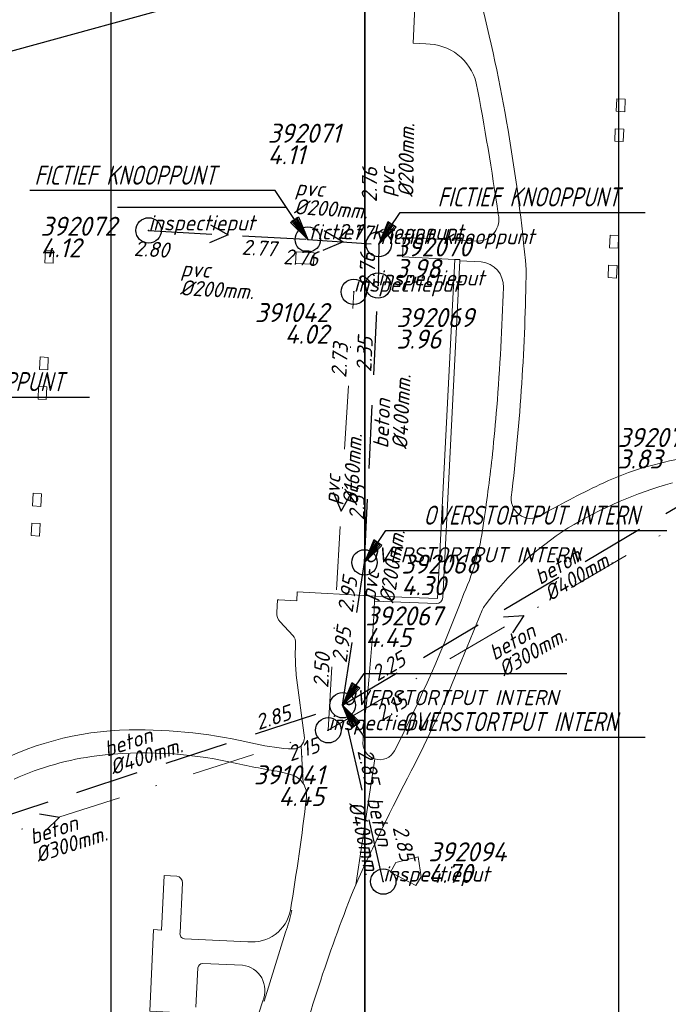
# Model space of a CAD drawing. Extents: x 148869 to 161638, y 453607 to 469810.
# Tile 348 of 656: x 155551 to 155602, y 461860 to 461938. Entities that reach past the tile are written whole.
import ezdxf
from ezdxf.enums import TextEntityAlignment as Align

# ---------------------------------------------------------------- set-up
doc = ezdxf.new("R2010")
doc.units = 0
doc.header["$PDMODE"] = 32
doc.header["$PDSIZE"] = 2
doc.linetypes.add('RI-HWA', pattern=[7.4, 5, -2.4])
doc.linetypes.add('RI-VWA', pattern=[11, 5, -3, 0, -3])
doc.layers.get('0').update_dxf_attribs({"linetype": 'CONTINUOUS'})
doc.layers.get('DEFPOINTS').update_dxf_attribs({"linetype": 'CONTINUOUS'})
for name, color, linetype in [('2022 hatch', 10, 'CONTINUOUS'), ('2024', 160, 'CONTINUOUS'), ('2024 hatch', 160, 'CONTINUOUS'), ('B-OI-AANPIJLING', 1, 'CONTINUOUS'), ('B-OI-AANPIJLING-niet meenemen', 252, 'CONTINUOUS'), ('B-OI-RI-BIJZONDERDERHEDEN-T18-niet meenemen', 252, 'CONTINUOUS'), ('B-OI-RI-BOB-T18-niet meenemen', 252, 'CONTINUOUS'), ('B-OI-RI-DIAMETER-T18-niet meenemen', 252, 'CONTINUOUS'), ('B-OI-RI-HWA-PUTDEKSELHOOGTE-T25-niet meenemen', 252, 'CONTINUOUS'), ('B-OI-RI-HWA-PUTNUMMER-T25-niet meenemen', 252, 'CONTINUOUS'), ('B-OI-RI-HWA_TRANSPORTLEIDING-G-niet meenemen', 252, 'RI-HWA'), ('B-OI-RI-MATERIAAL-T18-niet meenemen', 252, 'CONTINUOUS'), ('B-OI-RI-STROOMRICHTING-S-niet meenemen', 252, 'CONTINUOUS'), ('B-OI-RI-VWA_PUTDEKSELHOOGTE-T25-niet meenemen', 252, 'CONTINUOUS'), ('gs dwa', 252, 'CONTINUOUS'), ('gs rwa', 252, 'CONTINUOUS')]:
    doc.layers.add(name, color=color, linetype=linetype)
for name, color, linetype, lineweight in [('B-OI-RI-VWA_TRANSPORTLEIDING-G-niet meenemen', 252, 'RI-VWA', 18), ('B-RO-VH-VERHARDING_BEDRIJFSVLOERPLAAT-GV', 251, 'CONTINUOUS', 18), ('B-RO-VH-VERHARDING_STRAATBAKSTEEN-GV', 251, 'CONTINUOUS', 18)]:
    doc.layers.add(name, color=color, linetype=linetype, lineweight=lineweight)
doc.styles.add('iso15', font='ISO.shx', dxfattribs={"oblique": 15})
doc.styles.add('NLCS-ISO-M500-T18_CURSIEF', font='NLCS-ISO.ttf', dxfattribs={"oblique": 15, "height": 0.9})
doc.styles.add('NLCS-ISO-M750_CURSIEF', font='NLCS-ISO.ttf', dxfattribs={"oblique": 15})

# ---------------------------------------------------------------- blocks, each defined once
blk = doc.blocks.new('ACMAP_ANN_TEMPLATE_type knoop')
at = {"layer": 'DEFPOINTS', "style": 'NLCS-ISO-M500-T18_CURSIEF', "oblique": 15}
blk.add_attdef('type_knoop', (0, 0), '', height=1.2, dxfattribs=at)
blk = doc.blocks.new('ACMAP_ANN_TEMPLATE_diam')
at = {"color": 0, "linetype": 'ByBlock', "style": 'iso15', "oblique": 15}
blk.add_attdef('diam', (0.5, -1.3), '', height=1.2, dxfattribs=at)
blk = doc.blocks.new('ACMAP_ANN_TEMPLATE_mat')
at = {"color": 0, "linetype": 'ByBlock', "style": 'iso15', "oblique": 15}
blk.add_attdef('mat', (0.5, 0.2), '', height=1.2, dxfattribs=at)
blk = doc.blocks.new('ACMAP_ANN_TEMPLATE_nap-l')
at = {"color": 0, "linetype": 'ByBlock', "style": 'iso15', "oblique": 15}
blk.add_attdef('nap-l', (3.3, 0.2), '', height=1.2, dxfattribs=at)
blk = doc.blocks.new('ACMAP_ANN_TEMPLATE_nap-r')
at = {"color": 0, "linetype": 'ByBlock', "style": 'iso15', "oblique": 15}
blk.add_attdef('nap-r', text='', height=1.2, dxfattribs=at).set_placement((-4.1, 0.2), align=Align.RIGHT)
blk = doc.blocks.new('ACMAP_ANN_TEMPLATE_puth-dwa')
at = {"color": 0, "linetype": 'ByBlock', "style": 'iso15', "oblique": 15}
blk.add_attdef('puth-dwa', text='', height=1.5, dxfattribs=at).set_placement((2.7, 1), align=Align.RIGHT)
blk = doc.blocks.new('ACMAP_ANN_TEMPLATE_putnr-dwa')
at = {"color": 0, "linetype": 'ByBlock', "style": 'iso15', "oblique": 15}
blk.add_attdef('putnr-dwa', text='', height=1.5, dxfattribs=at).set_placement((2.7, 2.7), align=Align.RIGHT)
blk = doc.blocks.new('ACMAP_ANN_TEMPLATE_puth-rwa')
at = {"color": 0, "linetype": 'ByBlock', "style": 'iso15', "oblique": 15}
blk.add_attdef('puth-rwa', (-2.7, -4.4), '', height=1.5, dxfattribs=at)
blk = doc.blocks.new('ACMAP_ANN_TEMPLATE_putnr-rwa')
at = {"color": 0, "linetype": 'ByBlock', "style": 'iso15', "oblique": 15}
blk.add_attdef('putnr-rwa', (-2.7, -2.7), '', height=1.5, dxfattribs=at)

msp = doc.modelspace()

# ---------------------------------------------------------------- hatches: boundary and pattern name
at = {"layer": '2022 hatch'}
h = msp.add_hatch(dxfattribs=at)
h.set_pattern_fill('ANSI31', color=256, scale=19.992, angle=45)
h.set_pattern_definition([(90, (0, 0), (-19.992, 0), [])])
h.paths.add_polyline_path([(155957.388, 462199.724), (155824.598, 462339.47), (155809.402, 462364.77), (155712.061, 462492.349), (155741.324, 462534.936), (155724.447, 462653.497), (155647.562, 462844.836), (155571.032, 462835.784), (155539.498, 462940.928), (155214.406, 462860.043), (154975.035, 462800.215), (154771.747, 462639.509), (154795.059, 462617.836), (154687.68, 462525.32), (154739.275, 462359.608), (154777.217, 462294.152), (154815.258, 462238.263), (154900.318, 462169.47), (154928.549, 462144.027), (154992.389, 461993.67), (155064.085, 461959.845), (155069.754, 461944.783), (155080.623, 461929.02), (155099.543, 461841.435), (155124.54, 461788.653), (155176.213, 461747.526), (155253.101, 461670.144), (155301.179, 461625.416), (155386.96, 461536.3), (155426.743, 461562.755), (155670.404, 461472.539), (155778.97, 461514.91), (155823.821, 461578.908), (155914.942, 461739.532), (155884.36, 461781.396), (155900.671, 461812.327), (155940.194, 461941.246), (155946.895, 461971.718), (155993.497, 462030.178), (155993.118, 462149.221)])
at = {"layer": '2024 hatch'}
h = msp.add_hatch(dxfattribs=at)
h.set_pattern_fill('ANSI31', color=256, scale=29.988, angle=45)
h.set_pattern_definition([(90, (0, 0), (-29.988, 0), [])])
h.paths.add_polyline_path([(154831.694, 462220.786), (155444.64, 461906.596), (155731.699, 461985.627), (155857.303, 461818.438), (156014.781, 461601.834), (156060.402, 461536.419), (156081.902, 461465.462), (156157.242, 461082.374), (155797.145, 460855.732), (155567.09, 461168.914), (155534.07, 461230.342), (155509.317, 461273.713), (155475.227, 461315.96), (155413.292, 461389.046)])

# ---------------------------------------------------------------- linework, layer by layer
at = {"layer": '2024', "flags": 128}
msp.add_lwpolyline([(154831.694, 462220.786), (155444.64, 461906.596), (155731.699, 461985.627), (155857.303, 461818.438), (156014.781, 461601.834), (156060.402, 461536.419), (156081.902, 461465.462), (156157.242, 461082.374), (155797.145, 460855.732), (155567.09, 461168.914), (155534.07, 461230.342), (155509.317, 461273.713), (155475.227, 461315.96), (155413.292, 461389.046)], close=True, dxfattribs=at)
at = {"layer": 'B-OI-AANPIJLING', "color": 251, "flags": 128}
for points in [[(155573.259, 461920.719), (155571.896, 461922.062), (155572.531, 461922.489), (155573.259, 461920.719), (155572.426, 461922.418), (155572.32, 461922.347), (155573.259, 461920.719), (155572.108, 461922.205), (155572.002, 461922.134), (155573.259, 461920.719), (155571.575, 461923.227), (155558.264, 461923.227)], [(155578.84, 461920.347), (155580.203, 461921.69), (155579.568, 461922.117), (155578.84, 461920.347), (155579.673, 461922.046), (155579.779, 461921.975), (155578.84, 461920.347), (155579.991, 461921.833), (155580.097, 461921.762), (155578.84, 461920.347), (155580.524, 461922.855), (155593.835, 461922.855)], [(155577.721, 461895.262), (155579.084, 461896.605), (155578.449, 461897.032), (155577.721, 461895.262), (155578.554, 461896.961), (155578.66, 461896.89), (155577.721, 461895.262), (155578.872, 461896.748), (155578.978, 461896.677), (155577.721, 461895.262), (155579.405, 461897.77), (155595.352, 461897.77)], [(155576, 461884), (155577.363, 461885.343), (155576.728, 461885.77), (155576, 461884), (155576.833, 461885.699), (155576.939, 461885.628), (155576, 461884), (155577.151, 461885.486), (155577.257, 461885.415), (155576, 461884), (155577.684, 461886.508), (155593.654, 461886.508)]]:
    msp.add_lwpolyline(points, dxfattribs=at)
at = {"layer": 'B-OI-AANPIJLING-niet meenemen', "flags": 128}
for points in [[(155573.259, 461920.719), (155571.896, 461922.062), (155572.531, 461922.489), (155573.259, 461920.719), (155572.426, 461922.418), (155572.32, 461922.347), (155573.259, 461920.719), (155572.108, 461922.205), (155572.002, 461922.134), (155573.259, 461920.719), (155570.673, 461924.57), (155551.351, 461924.57)], [(155578.84, 461920.347), (155580.203, 461921.69), (155579.568, 461922.117), (155578.84, 461920.347), (155579.673, 461922.046), (155579.779, 461921.975), (155578.84, 461920.347), (155579.991, 461921.833), (155580.097, 461921.762), (155578.84, 461920.347), (155580.524, 461922.855), (155599.833, 461922.855)], [(155535.095, 461905.788), (155536.458, 461907.131), (155535.823, 461907.558), (155535.095, 461905.788), (155535.928, 461907.487), (155536.034, 461907.416), (155535.095, 461905.788), (155536.246, 461907.274), (155536.352, 461907.203), (155535.095, 461905.788), (155536.779, 461908.296), (155556.066, 461908.296)], [(155577.721, 461895.262), (155579.084, 461896.605), (155578.449, 461897.032), (155577.721, 461895.262), (155578.554, 461896.961), (155578.66, 461896.89), (155577.721, 461895.262), (155578.872, 461896.748), (155578.978, 461896.677), (155577.721, 461895.262), (155579.405, 461897.77), (155601.546, 461897.77)], [(155576, 461884), (155577.363, 461882.657), (155576.728, 461882.23), (155576, 461884), (155576.833, 461882.301), (155576.939, 461882.372), (155576, 461884), (155577.151, 461882.514), (155577.257, 461882.585), (155576, 461884), (155577.684, 461881.492), (155599.825, 461881.492)]]:
    msp.add_lwpolyline(points, dxfattribs=at)
at = {"layer": 'B-OI-RI-HWA_TRANSPORTLEIDING-G-niet meenemen'}
for p, q in [((155560.716, 461921.431), (155573.259, 461920.719)), ((155573.259, 461920.719), (155578.84, 461920.347)), ((155578.84, 461920.347), (155578.79, 461917.089)), ((155577.721, 461895.262), (155578.79, 461917.089)), ((155576, 461884), (155606.455, 461902.072)), ((155576, 461884), (155577.721, 461895.262)), ((155533.981, 461870.201), (155576, 461884)), ((155579.2, 461870.1), (155576, 461884))]:
    msp.add_line(p, q, dxfattribs=at)
at = {"layer": 'B-OI-RI-STROOMRICHTING-S-niet meenemen'}
for points in [[(155565.59, 461921.88), (155566.99, 461921.07), (155565.51, 461920.44)], [(155574.54, 461921.42), (155576.05, 461920.53), (155574.44, 461919.86)], [(155575.24, 461900.79), (155575.87, 461899.31), (155576.68, 461900.71)], [(155588.66, 461890.96), (155590.27, 461891.07), (155589.39, 461889.72)], [(155552.11, 461875.43), (155553.7, 461875.19), (155552.55, 461874.06)]]:
    msp.add_lwpolyline(points, dxfattribs=at)
at = {"layer": 'B-OI-RI-VWA_TRANSPORTLEIDING-G-niet meenemen'}
for p, q in [((155574.87, 461882.03), (155576.878, 461916.591)), ((155574.87, 461882.03), (155605.672, 461900.116)), ((155532.532, 461868.354), (155574.87, 461882.03))]:
    msp.add_line(p, q, dxfattribs=at)
at = {"layer": 'B-RO-VH-VERHARDING_BEDRIJFSVLOERPLAAT-GV', "flags": 128}
for points in [[(155598.213, 461930.792), (155598.261, 461931.78), (155597.583, 461931.813), (155597.54, 461930.825)], [(155598.146, 461929.418), (155597.473, 461929.451), (155597.441, 461928.46), (155598.098, 461928.428)], [(155597.69, 461920.023), (155597.738, 461921.017), (155597.06, 461921.05), (155597.012, 461920.056)], [(155553.235, 461919.826), (155552.584, 461919.861), (155552.53, 461918.875), (155553.186, 461918.839)], [(155573.747, 461919.664), (155572.339, 461919.734), (155572.294, 461918.835), (155573.702, 461918.765)], [(155597.576, 461917.674), (155597.624, 461918.659), (155596.947, 461918.692), (155596.907, 461917.707)], [(155552.816, 461911.425), (155552.164, 461911.455), (155552.117, 461910.466), (155552.767, 461910.436)], [(155552.7, 461909.095), (155552.048, 461909.121), (155552.007, 461908.126), (155552.651, 461908.099)], [(155552.231, 461899.679), (155552.281, 461900.675), (155551.624, 461900.71), (155551.571, 461899.715)], [(155552.164, 461898.327), (155551.512, 461898.36), (155551.463, 461897.369), (155552.114, 461897.337)], [(155582.189, 461870.476), (155581.939, 461872.052), (155580.194, 461871.607), (155579.777, 461870.836), (155581.763, 461869.781)]]:
    msp.add_lwpolyline(points, close=True, dxfattribs=at)
msp.add_lwpolyline([(155583.889, 461892.504), (155584.727, 461909.173), (155585.223, 461919.032), (155585.227, 461919.132), (155584.828, 461919.149), (155583.478, 461892.416), (155578.531, 461892.611), (155578.516, 461892.211), (155583.376, 461892.026)], dxfattribs=at)
at = {"layer": 'B-RO-VH-VERHARDING_BEDRIJFSVLOERPLAAT-GV'}
msp.add_lwpolyline([(155583.376, 461892.026, 0.406617), (155583.889, 461892.504)], format="xyb", dxfattribs=at)
at = {"layer": 'B-RO-VH-VERHARDING_STRAATBAKSTEEN-GV', "flags": 128}
for points in [[(155554.417, 461943.575), (155581.844, 461942.226), (155581.746, 461940.228), (155581.547, 461936.183), (155582.546, 461936.134)], [(155586.668, 461920.575), (155580.781, 461920.865), (155580.706, 461919.361), (155584.828, 461919.149), (155585.227, 461919.132), (155585.223, 461919.032), (155586.917, 461918.961)], [(155578.516, 461892.211), (155578.531, 461892.611), (155578.111, 461892.627), (155572.423, 461892.947), (155572.388, 461892.242), (155570.98, 461892.312), (155570.88, 461892.317), (155570.807, 461891.299)], [(155585.098, 461886.867), (155586.997, 461891.488)], [(155571.078, 461890.582), (155572.081, 461889.503)], [(155572.298, 461888.851), (155572.272, 461887.822)], [(155572.344, 461886.381), (155572.987, 461881.435)], [(155577.608, 461881.261), (155577.654, 461882.266)], [(155572.737, 461880.811), (155572.887, 461877.841)], [(155572.887, 461877.841), (155572.737, 461880.811)], [(155577.026, 461869.838), (155578.535, 461879.764)], [(155578.535, 461879.764), (155577.026, 461869.838)], [(155571.099, 461878.753), (155572.073, 461878.496)], [(155562.928, 461870.527), (155561.938, 461870.59), (155561.735, 461866.282), (155561.11, 461866.312), (155560.806, 461859.881), (155563.904, 461859.731)], [(155563.196, 461866.064), (155563.379, 461869.994)], [(155571.883, 461867.845), (155571.985, 461867.822)], [(155571.985, 461867.822), (155571.883, 461867.845)], [(155571.511, 461866.125), (155569.821, 461860.662), (155569.7, 461860.699), (155567.243, 461853.075), (155567.362, 461853.035), (155565.596, 461848.045), (155565.488, 461848.089)], [(155569.7, 461860.699), (155569.821, 461860.662), (155571.511, 461866.125)], [(155568.525, 461865.359), (155563.534, 461865.595)], [(155564.446, 461860.189), (155564.598, 461863.288)], [(155564.98, 461863.652), (155568.113, 461863.513)]]:
    msp.add_lwpolyline(points, dxfattribs=at)
at = {"layer": 'B-RO-VH-VERHARDING_STRAATBAKSTEEN-GV'}
for points in [[(155590.454, 461918.358, 0.040076), (155586.733, 461940.141)], [(155582.546, 461936.134, -0.34579), (155586.527, 461933.041)], [(155586.527, 461933.041, -0.01082), (155588.257, 461922.701)], [(155588.257, 461922.701, -0.463717), (155586.668, 461920.575)], [(155586.917, 461918.961, -0.395445), (155588.66, 461916.936)], [(155589.278, 461900.413, 0.026747), (155590.454, 461918.358)], [(155588.66, 461916.936, -0.011952), (155588.139, 461907.487)], [(155588.139, 461907.487, -0.007101), (155587.799, 461903.818)], [(155587.799, 461903.818, -0.010463), (155587.122, 461898.55)], [(155603, 461903.494, 0.06704), (155596.56, 461901.542)], [(155596.56, 461901.542, 0.017913), (155591.795, 461899.072)], [(155593.754, 461897.973, -0.068937), (155601.968, 461901.533)], [(155591.795, 461899.072, -0.660541), (155589.278, 461900.413)], [(155587.122, 461898.55, -0.075162), (155585.556, 461892.805)], [(155587.213, 461891.893, -0.091358), (155593.754, 461897.973)], [(155585.556, 461892.805, -0.027187), (155580.091, 461880.419)], [(155577.654, 461882.266, 0.017296), (155578.516, 461892.211)], [(155586.997, 461891.488, -0.043829), (155587.213, 461891.893)], [(155570.807, 461891.299, 0.230419), (155571.078, 461890.582)], [(155572.081, 461889.503, -0.189139), (155572.298, 461888.851)], [(155572.272, 461887.822, 0.016648), (155572.344, 461886.381)], [(155581.391, 461878.818, 0.024488), (155585.098, 461886.867)], [(155559.193, 461882.064, 0.125241), (155547.655, 461878.903)], [(155569.147, 461880.958, 0.062894), (155559.193, 461882.064)], [(155572.111, 461880.552, -0.048595), (155569.147, 461880.958)], [(155572.987, 461881.435, -0.201657), (155572.737, 461880.811)], [(155578.535, 461879.764, -0.378725), (155577.608, 461881.261)], [(155556.641, 461880.009, -0.085105), (155567.169, 461879.511)], [(155572.737, 461880.811, -0.203697), (155572.111, 461880.552)], [(155580.091, 461880.419, -0.359413), (155578.535, 461879.764)], [(155550.138, 461878.185, -0.075047), (155556.641, 461880.009)], [(155567.169, 461879.511, 0.014797), (155571.099, 461878.753)], [(155577.026, 461869.838, -0.013078), (155581.391, 461878.818)], [(155572.073, 461878.496, -0.157396), (155572.887, 461877.841)], [(155572.887, 461877.841, -0.175011), (155573.151, 461876.72)], [(155573.151, 461876.72, -0.011941), (155571.883, 461867.845)], [(155563.379, 461869.994, 0.400337), (155562.928, 461870.527)], [(155572.04, 461854.662, -0.034921), (155577.026, 461869.838)], [(155571.883, 461867.845, -0.393971), (155568.525, 461865.359)], [(155571.985, 461867.822, -0.033207), (155571.511, 461866.125)], [(155571.511, 461866.125, 0.033207), (155571.985, 461867.822)], [(155563.534, 461865.595, -0.461903), (155563.196, 461866.064)], [(155564.598, 461863.288, -0.40217), (155564.98, 461863.652)], [(155568.113, 461863.513, -0.507832), (155569.7, 461860.699)]]:
    msp.add_lwpolyline(points, format="xyb", dxfattribs=at)
at = {"layer": 'gs dwa'}
for p in [(155576.878, 461916.591), (155574.87, 461882.03)]:
    msp.add_point(p, dxfattribs=at)
at = {"layer": 'gs rwa'}
for p in [(155560.716, 461921.431), (155573.259, 461920.719), (155578.84, 461920.347), (155578.79, 461917.089), (155577.721, 461895.262), (155576, 461884), (155579.2, 461870.1)]:
    msp.add_point(p, dxfattribs=at)

# ---------------------------------------------------------------- block references
at = {"layer": 'B-OI-RI-BOB-T18-niet meenemen'}
ref = msp.add_blockref('ACMAP_ANN_TEMPLATE_nap-l', (155578.84, 461920.347), dxfattribs=dict(at, rotation=89.12075994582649))
ref.add_attrib('nap-l', '2.76', (155578.691, 461923.65), dxfattribs={"layer": '0', "color": 0, "linetype": 'ByBlock', "height": 1.2, "rotation": 89.12076, "style": 'NLCS-ISO-M750_CURSIEF', "oblique": 15})
ref = msp.add_blockref('ACMAP_ANN_TEMPLATE_nap-l', (155572.276, 461920.81), dxfattribs=dict(at, rotation=356.1866065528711))
ref.add_attrib('nap-l', '2.77', (155575.582, 461920.79), dxfattribs={"layer": '0', "color": 0, "linetype": 'ByBlock', "height": 1.2, "rotation": 356.18661, "style": 'NLCS-ISO-M750_CURSIEF', "oblique": 15})
ref = msp.add_blockref('ACMAP_ANN_TEMPLATE_nap-l', (155556.223, 461919.414), dxfattribs=dict(at, rotation=356.7511071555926))
ref.add_attrib('nap-l', '2.80', (155559.529, 461919.427), dxfattribs={"layer": '0', "color": 0, "linetype": 'ByBlock', "height": 1.2, "rotation": 356.75111, "style": 'NLCS-ISO-M750_CURSIEF', "oblique": 15})
ref = msp.add_blockref('ACMAP_ANN_TEMPLATE_nap-r', (155574.817, 461918.935), dxfattribs=dict(at, rotation=356.7511071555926))
ref.add_attrib('nap-r', '2.77', dxfattribs={"layer": '0', "color": 0, "linetype": 'ByBlock', "height": 1.2, "rotation": 356.75111, "style": 'NLCS-ISO-M750_CURSIEF', "oblique": 15}).set_placement((155570.734, 461919.367), align=Align.RIGHT)
ref = msp.add_blockref('ACMAP_ANN_TEMPLATE_nap-r', (155578.121, 461918.126), dxfattribs=dict(at, rotation=356.1866065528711))
ref.add_attrib('nap-r', '2.76', dxfattribs={"layer": '0', "color": 0, "linetype": 'ByBlock', "height": 1.2, "rotation": 356.18661, "style": 'NLCS-ISO-M750_CURSIEF', "oblique": 15}).set_placement((155574.043, 461918.599), align=Align.RIGHT)
ref = msp.add_blockref('ACMAP_ANN_TEMPLATE_nap-r', (155578.831, 461923.773), dxfattribs=dict(at, rotation=89.12075994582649))
ref.add_attrib('nap-r', '2.76', dxfattribs={"layer": '0', "color": 0, "linetype": 'ByBlock', "height": 1.2, "rotation": 89.12076, "style": 'NLCS-ISO-M750_CURSIEF', "oblique": 15}).set_placement((155578.568, 461919.676), align=Align.RIGHT)
ref = msp.add_blockref('ACMAP_ANN_TEMPLATE_nap-r', (155578.79, 461917.089), dxfattribs=dict(at, rotation=87.19612008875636))
ref.add_attrib('nap-r', '2.35', dxfattribs={"layer": '0', "color": 0, "linetype": 'ByBlock', "height": 1.2, "rotation": 87.19612, "style": 'NLCS-ISO-M750_CURSIEF', "oblique": 15}).set_placement((155578.39, 461913.004), align=Align.RIGHT)
ref = msp.add_blockref('ACMAP_ANN_TEMPLATE_nap-r', (155576.878, 461916.591), dxfattribs=dict(at, rotation=86.67484356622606))
ref.add_attrib('nap-r', '2.73', dxfattribs={"layer": '0', "color": 0, "linetype": 'ByBlock', "height": 1.2, "rotation": 86.67484, "style": 'NLCS-ISO-M750_CURSIEF', "oblique": 15}).set_placement((155576.441, 461912.51), align=Align.RIGHT)
ref = msp.add_blockref('ACMAP_ANN_TEMPLATE_nap-l', (155577.721, 461895.262), dxfattribs=dict(at, rotation=87.19612008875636))
ref.add_attrib('nap-l', '2.35', (155577.683, 461898.568), dxfattribs={"layer": '0', "color": 0, "linetype": 'ByBlock', "height": 1.2, "rotation": 87.19612, "style": 'NLCS-ISO-M750_CURSIEF', "oblique": 15})
ref = msp.add_blockref('ACMAP_ANN_TEMPLATE_nap-r', (155578.01, 461898.025), dxfattribs=dict(at, rotation=81.31157397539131))
ref.add_attrib('nap-r', '2.95', dxfattribs={"layer": '0', "color": 0, "linetype": 'ByBlock', "height": 1.2, "rotation": 81.31157, "style": 'NLCS-ISO-M750_CURSIEF', "oblique": 15}).set_placement((155577.193, 461894.002), align=Align.RIGHT)
ref = msp.add_blockref('ACMAP_ANN_TEMPLATE_nap-l', (155576, 461884), dxfattribs=dict(at, rotation=81.31157397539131))
ref.add_attrib('nap-l', '2.95', (155576.301, 461887.292), dxfattribs={"layer": '0', "color": 0, "linetype": 'ByBlock', "height": 1.2, "rotation": 81.31157, "style": 'NLCS-ISO-M750_CURSIEF', "oblique": 15})
ref = msp.add_blockref('ACMAP_ANN_TEMPLATE_nap-l', (155574.87, 461882.03), dxfattribs=dict(at, rotation=86.67484356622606))
ref.add_attrib('nap-l', '2.50', (155574.862, 461885.336), dxfattribs={"layer": '0', "color": 0, "linetype": 'ByBlock', "height": 1.2, "rotation": 86.67484, "style": 'NLCS-ISO-M750_CURSIEF', "oblique": 15})
ref = msp.add_blockref('ACMAP_ANN_TEMPLATE_nap-l', (155576, 461884), dxfattribs=dict(at, rotation=30.68489787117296))
ref.add_attrib('nap-l', '2.25', (155578.736, 461885.856), dxfattribs={"layer": '0', "color": 0, "linetype": 'ByBlock', "height": 1.2, "rotation": 30.6849, "style": 'NLCS-ISO-M750_CURSIEF', "oblique": 15})
ref = msp.add_blockref('ACMAP_ANN_TEMPLATE_nap-l', (155576.316, 461880.869), dxfattribs=dict(at, rotation=30.42016335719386))
ref.add_attrib('nap-l', '2.15', (155579.06, 461882.713), dxfattribs={"layer": '0', "color": 0, "linetype": 'ByBlock', "height": 1.2, "rotation": 30.42016, "style": 'NLCS-ISO-M750_CURSIEF', "oblique": 15})
ref = msp.add_blockref('ACMAP_ANN_TEMPLATE_nap-r', (155576, 461884), dxfattribs=dict(at, rotation=18.18013144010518))
ref.add_attrib('nap-r', '2.85', dxfattribs={"layer": '0', "color": 0, "linetype": 'ByBlock', "height": 1.2, "rotation": 18.18013, "style": 'NLCS-ISO-M750_CURSIEF', "oblique": 15}).set_placement((155572.042, 461882.911), align=Align.RIGHT)
ref = msp.add_blockref('ACMAP_ANN_TEMPLATE_nap-r', (155578.253, 461881.411), dxfattribs=dict(at, rotation=17.90146881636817))
ref.add_attrib('nap-r', '2.15', dxfattribs={"layer": '0', "color": 0, "linetype": 'ByBlock', "height": 1.2, "rotation": 17.90147, "style": 'NLCS-ISO-M750_CURSIEF', "oblique": 15}).set_placement((155574.29, 461880.341), align=Align.RIGHT)
ref = msp.add_blockref('ACMAP_ANN_TEMPLATE_nap-r', (155578.509, 461873.612), dxfattribs=dict(at, rotation=282.9645086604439))
ref.add_attrib('nap-r', '2.85', dxfattribs={"layer": '0', "color": 0, "linetype": 'ByBlock', "height": 1.2, "rotation": 282.96451, "style": 'NLCS-ISO-M750_CURSIEF', "oblique": 15}).set_placement((155577.784, 461877.652), align=Align.RIGHT)
ref = msp.add_blockref('ACMAP_ANN_TEMPLATE_nap-l', (155578.993, 461877.536), dxfattribs=dict(at, rotation=282.9645086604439))
ref.add_attrib('nap-l', '2.85', (155579.928, 461874.365), dxfattribs={"layer": '0', "color": 0, "linetype": 'ByBlock', "height": 1.2, "rotation": 282.96451, "style": 'NLCS-ISO-M750_CURSIEF', "oblique": 15})
at = {"layer": 'B-OI-RI-DIAMETER-T18-niet meenemen'}
ref = msp.add_blockref('ACMAP_ANN_TEMPLATE_diam', (155580.256, 461923.565), dxfattribs=dict(at, rotation=89.12075994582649))
ref.add_attrib('diam', '%%c200mm.', (155581.563, 461924.045), dxfattribs={"layer": '0', "color": 0, "linetype": 'ByBlock', "height": 1.2, "rotation": 89.12076, "style": 'NLCS-ISO-M750_CURSIEF', "oblique": 15})
ref = msp.add_blockref('ACMAP_ANN_TEMPLATE_diam', (155571.727, 461924.06), dxfattribs=dict(at, rotation=356.1866065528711))
ref.add_attrib('diam', '%%c200mm.', (155572.139, 461922.73), dxfattribs={"layer": '0', "color": 0, "linetype": 'ByBlock', "height": 1.2, "rotation": 356.18661, "style": 'NLCS-ISO-M750_CURSIEF', "oblique": 15})
ref = msp.add_blockref('ACMAP_ANN_TEMPLATE_diam', (155562.733, 461917.659), dxfattribs=dict(at, rotation=356.7511071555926))
ref.add_attrib('diam', '%%c200mm.', (155563.159, 461916.333), dxfattribs={"layer": '0', "color": 0, "linetype": 'ByBlock', "height": 1.2, "rotation": 356.75111, "style": 'NLCS-ISO-M750_CURSIEF', "oblique": 15})
ref = msp.add_blockref('ACMAP_ANN_TEMPLATE_diam', (155579.754, 461903.718), dxfattribs=dict(at, rotation=87.19612008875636))
ref.add_attrib('diam', '%%c400mm.', (155581.077, 461904.154), dxfattribs={"layer": '0', "color": 0, "linetype": 'ByBlock', "height": 1.2, "rotation": 87.19612, "style": 'NLCS-ISO-M750_CURSIEF', "oblique": 15})
ref = msp.add_blockref('ACMAP_ANN_TEMPLATE_diam', (155575.874, 461899.311), dxfattribs=dict(at, rotation=86.67484356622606))
ref.add_attrib('diam', '%%c160mm.', (155577.201, 461899.734), dxfattribs={"layer": '0', "color": 0, "linetype": 'ByBlock', "height": 1.2, "rotation": 86.67484, "style": 'NLCS-ISO-M750_CURSIEF', "oblique": 15})
ref = msp.add_blockref('ACMAP_ANN_TEMPLATE_diam', (155578.677, 461891.693), dxfattribs=dict(at, rotation=81.31157397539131))
ref.add_attrib('diam', '%%c200mm.', (155580.037, 461891.991), dxfattribs={"layer": '0', "color": 0, "linetype": 'ByBlock', "height": 1.2, "rotation": 81.31157, "style": 'NLCS-ISO-M750_CURSIEF', "oblique": 15})
ref = msp.add_blockref('ACMAP_ANN_TEMPLATE_diam', (155591.228, 461893.036), dxfattribs=dict(at, rotation=30.68489787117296))
ref.add_attrib('diam', '%%c400mm.', (155592.321, 461892.173), dxfattribs={"layer": '0', "color": 0, "linetype": 'ByBlock', "height": 1.2, "rotation": 30.6849, "style": 'NLCS-ISO-M750_CURSIEF', "oblique": 15})
ref = msp.add_blockref('ACMAP_ANN_TEMPLATE_diam', (155587.629, 461887.073), dxfattribs=dict(at, rotation=30.42016335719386))
ref.add_attrib('diam', '%%c300mm.', (155588.719, 461886.205), dxfattribs={"layer": '0', "color": 0, "linetype": 'ByBlock', "height": 1.2, "rotation": 30.42016, "style": 'NLCS-ISO-M750_CURSIEF', "oblique": 15})
ref = msp.add_blockref('ACMAP_ANN_TEMPLATE_diam', (155557.016, 461879.579), dxfattribs=dict(at, rotation=18.18013144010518))
ref.add_attrib('diam', '%%c400mm.', (155557.897, 461878.5), dxfattribs={"layer": '0', "color": 0, "linetype": 'ByBlock', "height": 1.2, "rotation": 18.18013, "style": 'NLCS-ISO-M750_CURSIEF', "oblique": 15})
ref = msp.add_blockref('ACMAP_ANN_TEMPLATE_diam', (155577.6, 461877.05), dxfattribs=dict(at, rotation=282.9645086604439))
ref.add_attrib('diam', '%%c400mm.', (155576.445, 461876.271), dxfattribs={"layer": '0', "color": 0, "linetype": 'ByBlock', "height": 1.2, "rotation": 282.96451, "style": 'NLCS-ISO-M750_CURSIEF', "oblique": 15})
ref = msp.add_blockref('ACMAP_ANN_TEMPLATE_diam', (155551.137, 461872.672), dxfattribs=dict(at, rotation=17.90146881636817))
ref.add_attrib('diam', '%%c300mm.', (155552.013, 461871.589), dxfattribs={"layer": '0', "color": 0, "linetype": 'ByBlock', "height": 1.2, "rotation": 17.90147, "style": 'NLCS-ISO-M750_CURSIEF', "oblique": 15})
at = {"layer": 'B-OI-RI-HWA-PUTDEKSELHOOGTE-T25-niet meenemen'}
ref = msp.add_blockref('ACMAP_ANN_TEMPLATE_puth-rwa', (155572.803, 461931.043), dxfattribs=at)
ref.add_attrib('puth-rwa', '4.11', (155570.103, 461926.643), dxfattribs={"layer": '0', "color": 0, "linetype": 'ByBlock', "height": 1.5, "style": 'NLCS-ISO-M750_CURSIEF', "oblique": 15})
ref = msp.add_blockref('ACMAP_ANN_TEMPLATE_puth-rwa', (155554.904, 461923.708), dxfattribs=at)
ref.add_attrib('puth-rwa', '4.12', (155552.204, 461919.308), dxfattribs={"layer": '0', "color": 0, "linetype": 'ByBlock', "height": 1.5, "style": 'NLCS-ISO-M750_CURSIEF', "oblique": 15})
ref = msp.add_blockref('ACMAP_ANN_TEMPLATE_puth-rwa', (155582.836, 461922.075), dxfattribs=at)
ref.add_attrib('puth-rwa', '3.98', (155580.136, 461917.675), dxfattribs={"layer": '0', "color": 0, "linetype": 'ByBlock', "height": 1.5, "style": 'NLCS-ISO-M750_CURSIEF', "oblique": 15})
ref = msp.add_blockref('ACMAP_ANN_TEMPLATE_puth-rwa', (155582.94, 461916.513), dxfattribs=at)
ref.add_attrib('puth-rwa', '3.96', (155580.24, 461912.113), dxfattribs={"layer": '0', "color": 0, "linetype": 'ByBlock', "height": 1.5, "style": 'NLCS-ISO-M750_CURSIEF', "oblique": 15})
ref = msp.add_blockref('ACMAP_ANN_TEMPLATE_puth-rwa', (155600.357, 461907.059), dxfattribs=at)
ref.add_attrib('puth-rwa', '3.83', (155597.657, 461902.659), dxfattribs={"layer": '0', "color": 0, "linetype": 'ByBlock', "height": 1.5, "style": 'NLCS-ISO-M750_CURSIEF', "oblique": 15})
ref = msp.add_blockref('ACMAP_ANN_TEMPLATE_puth-rwa', (155583.335, 461897.077), dxfattribs=at)
ref.add_attrib('puth-rwa', '4.30', (155580.635, 461892.677), dxfattribs={"layer": '0', "color": 0, "linetype": 'ByBlock', "height": 1.5, "style": 'NLCS-ISO-M750_CURSIEF', "oblique": 15})
ref = msp.add_blockref('ACMAP_ANN_TEMPLATE_puth-rwa', (155580.499, 461892.99), dxfattribs=at)
ref.add_attrib('puth-rwa', '4.45', (155577.799, 461888.59), dxfattribs={"layer": '0', "color": 0, "linetype": 'ByBlock', "height": 1.5, "style": 'NLCS-ISO-M750_CURSIEF', "oblique": 15})
ref = msp.add_blockref('ACMAP_ANN_TEMPLATE_puth-rwa', (155585.444, 461874.396), dxfattribs=at)
ref.add_attrib('puth-rwa', '4.70', (155582.744, 461869.996), dxfattribs={"layer": '0', "color": 0, "linetype": 'ByBlock', "height": 1.5, "style": 'NLCS-ISO-M750_CURSIEF', "oblique": 15})
at = {"layer": 'B-OI-RI-HWA-PUTNUMMER-T25-niet meenemen'}
ref = msp.add_blockref('ACMAP_ANN_TEMPLATE_putnr-rwa', (155572.803, 461931.043), dxfattribs=at)
ref.add_attrib('putnr-rwa', '392071', (155570.103, 461928.343), dxfattribs={"layer": '0', "color": 0, "linetype": 'ByBlock', "height": 1.5, "style": 'NLCS-ISO-M750_CURSIEF', "oblique": 15})
ref = msp.add_blockref('ACMAP_ANN_TEMPLATE_putnr-rwa', (155554.904, 461923.708), dxfattribs=at)
ref.add_attrib('putnr-rwa', '392072', (155552.204, 461921.008), dxfattribs={"layer": '0', "color": 0, "linetype": 'ByBlock', "height": 1.5, "style": 'NLCS-ISO-M750_CURSIEF', "oblique": 15})
ref = msp.add_blockref('ACMAP_ANN_TEMPLATE_putnr-rwa', (155582.836, 461922.075), dxfattribs=at)
ref.add_attrib('putnr-rwa', '392070', (155580.136, 461919.375), dxfattribs={"layer": '0', "color": 0, "linetype": 'ByBlock', "height": 1.5, "style": 'NLCS-ISO-M750_CURSIEF', "oblique": 15})
ref = msp.add_blockref('ACMAP_ANN_TEMPLATE_putnr-rwa', (155582.94, 461916.513), dxfattribs=at)
ref.add_attrib('putnr-rwa', '392069', (155580.24, 461913.813), dxfattribs={"layer": '0', "color": 0, "linetype": 'ByBlock', "height": 1.5, "style": 'NLCS-ISO-M750_CURSIEF', "oblique": 15})
ref = msp.add_blockref('ACMAP_ANN_TEMPLATE_putnr-rwa', (155600.357, 461907.059), dxfattribs=at)
ref.add_attrib('putnr-rwa', '392073', (155597.657, 461904.359), dxfattribs={"layer": '0', "color": 0, "linetype": 'ByBlock', "height": 1.5, "style": 'NLCS-ISO-M750_CURSIEF', "oblique": 15})
ref = msp.add_blockref('ACMAP_ANN_TEMPLATE_putnr-rwa', (155583.335, 461897.077), dxfattribs=at)
ref.add_attrib('putnr-rwa', '392068', (155580.635, 461894.377), dxfattribs={"layer": '0', "color": 0, "linetype": 'ByBlock', "height": 1.5, "style": 'NLCS-ISO-M750_CURSIEF', "oblique": 15})
ref = msp.add_blockref('ACMAP_ANN_TEMPLATE_putnr-rwa', (155580.499, 461892.99), dxfattribs=at)
ref.add_attrib('putnr-rwa', '392067', (155577.799, 461890.29), dxfattribs={"layer": '0', "color": 0, "linetype": 'ByBlock', "height": 1.5, "style": 'NLCS-ISO-M750_CURSIEF', "oblique": 15})
ref = msp.add_blockref('ACMAP_ANN_TEMPLATE_putnr-rwa', (155585.444, 461874.396), dxfattribs=at)
ref.add_attrib('putnr-rwa', '392094', (155582.744, 461871.696), dxfattribs={"layer": '0', "color": 0, "linetype": 'ByBlock', "height": 1.5, "style": 'NLCS-ISO-M750_CURSIEF', "oblique": 15})
at = {"layer": 'B-OI-RI-MATERIAAL-T18-niet meenemen'}
ref = msp.add_blockref('ACMAP_ANN_TEMPLATE_mat', (155580.256, 461923.565), dxfattribs=dict(at, rotation=89.12075994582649))
ref.add_attrib('mat', 'pvc', (155580.064, 461924.068), dxfattribs={"layer": '0', "color": 0, "linetype": 'ByBlock', "height": 1.2, "rotation": 89.12076, "style": 'NLCS-ISO-M750_CURSIEF', "oblique": 15})
ref = msp.add_blockref('ACMAP_ANN_TEMPLATE_mat', (155571.727, 461924.06), dxfattribs=dict(at, rotation=356.1866065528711))
ref.add_attrib('mat', 'pvc', (155572.239, 461924.227), dxfattribs={"layer": '0', "color": 0, "linetype": 'ByBlock', "height": 1.2, "rotation": 356.18661, "style": 'NLCS-ISO-M750_CURSIEF', "oblique": 15})
ref = msp.add_blockref('ACMAP_ANN_TEMPLATE_mat', (155562.733, 461917.659), dxfattribs=dict(at, rotation=356.7511071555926))
ref.add_attrib('mat', 'pvc', (155563.244, 461917.83), dxfattribs={"layer": '0', "color": 0, "linetype": 'ByBlock', "height": 1.2, "rotation": 356.75111, "style": 'NLCS-ISO-M750_CURSIEF', "oblique": 15})
ref = msp.add_blockref('ACMAP_ANN_TEMPLATE_mat', (155579.754, 461903.718), dxfattribs=dict(at, rotation=87.19612008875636))
ref.add_attrib('mat', 'beton', (155579.579, 461904.228), dxfattribs={"layer": '0', "color": 0, "linetype": 'ByBlock', "height": 1.2, "rotation": 87.19612, "style": 'NLCS-ISO-M750_CURSIEF', "oblique": 15})
ref = msp.add_blockref('ACMAP_ANN_TEMPLATE_mat', (155575.874, 461899.311), dxfattribs=dict(at, rotation=86.67484356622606))
ref.add_attrib('mat', 'pvc', (155575.703, 461899.821), dxfattribs={"layer": '0', "color": 0, "linetype": 'ByBlock', "height": 1.2, "rotation": 86.67484, "style": 'NLCS-ISO-M750_CURSIEF', "oblique": 15})
ref = msp.add_blockref('ACMAP_ANN_TEMPLATE_mat', (155591.228, 461893.036), dxfattribs=dict(at, rotation=30.68489787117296))
ref.add_attrib('mat', 'beton', (155591.555, 461893.463), dxfattribs={"layer": '0', "color": 0, "linetype": 'ByBlock', "height": 1.2, "rotation": 30.6849, "style": 'NLCS-ISO-M750_CURSIEF', "oblique": 15})
ref = msp.add_blockref('ACMAP_ANN_TEMPLATE_mat', (155578.677, 461891.693), dxfattribs=dict(at, rotation=81.31157397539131))
ref.add_attrib('mat', 'pvc', (155578.554, 461892.218), dxfattribs={"layer": '0', "color": 0, "linetype": 'ByBlock', "height": 1.2, "rotation": 81.31157, "style": 'NLCS-ISO-M750_CURSIEF', "oblique": 15})
ref = msp.add_blockref('ACMAP_ANN_TEMPLATE_mat', (155587.629, 461887.073), dxfattribs=dict(at, rotation=30.42016335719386))
ref.add_attrib('mat', 'beton', (155587.959, 461887.498), dxfattribs={"layer": '0', "color": 0, "linetype": 'ByBlock', "height": 1.2, "rotation": 30.42016, "style": 'NLCS-ISO-M750_CURSIEF', "oblique": 15})
ref = msp.add_blockref('ACMAP_ANN_TEMPLATE_mat', (155557.016, 461879.579), dxfattribs=dict(at, rotation=18.18013144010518))
ref.add_attrib('mat', 'beton', (155557.429, 461879.925), dxfattribs={"layer": '0', "color": 0, "linetype": 'ByBlock', "height": 1.2, "rotation": 18.18013, "style": 'NLCS-ISO-M750_CURSIEF', "oblique": 15})
ref = msp.add_blockref('ACMAP_ANN_TEMPLATE_mat', (155577.6, 461877.05), dxfattribs=dict(at, rotation=282.9645086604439))
ref.add_attrib('mat', 'beton', (155577.907, 461876.608), dxfattribs={"layer": '0', "color": 0, "linetype": 'ByBlock', "height": 1.2, "rotation": 282.96451, "style": 'NLCS-ISO-M750_CURSIEF', "oblique": 15})
ref = msp.add_blockref('ACMAP_ANN_TEMPLATE_mat', (155551.137, 461872.672), dxfattribs=dict(at, rotation=17.90146881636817))
ref.add_attrib('mat', 'beton', (155551.551, 461873.016), dxfattribs={"layer": '0', "color": 0, "linetype": 'ByBlock', "height": 1.2, "rotation": 17.90147, "style": 'NLCS-ISO-M750_CURSIEF', "oblique": 15})
at = {"layer": 'B-OI-RI-VWA_PUTDEKSELHOOGTE-T25-niet meenemen'}
ref = msp.add_blockref('ACMAP_ANN_TEMPLATE_putnr-dwa', (155572.195, 461911.504), dxfattribs=at)
ref.add_attrib('putnr-dwa', '391042', dxfattribs={"layer": '0', "color": 0, "linetype": 'ByBlock', "height": 1.5, "style": 'NLCS-ISO-M750_CURSIEF', "oblique": 15}).set_placement((155574.895, 461914.204), align=Align.RIGHT)
ref = msp.add_blockref('ACMAP_ANN_TEMPLATE_puth-dwa', (155572.195, 461911.504), dxfattribs=at)
ref.add_attrib('puth-dwa', '4.02', dxfattribs={"layer": '0', "color": 0, "linetype": 'ByBlock', "height": 1.5, "style": 'NLCS-ISO-M750_CURSIEF', "oblique": 15}).set_placement((155574.895, 461912.504), align=Align.RIGHT)
ref = msp.add_blockref('ACMAP_ANN_TEMPLATE_putnr-dwa', (155571.857, 461875.06), dxfattribs=at)
ref.add_attrib('putnr-dwa', '391041', dxfattribs={"layer": '0', "color": 0, "linetype": 'ByBlock', "height": 1.5, "style": 'NLCS-ISO-M750_CURSIEF', "oblique": 15}).set_placement((155574.557, 461877.76), align=Align.RIGHT)
ref = msp.add_blockref('ACMAP_ANN_TEMPLATE_puth-dwa', (155571.857, 461875.06), dxfattribs=at)
ref.add_attrib('puth-dwa', '4.45', dxfattribs={"layer": '0', "color": 0, "linetype": 'ByBlock', "height": 1.5, "style": 'NLCS-ISO-M750_CURSIEF', "oblique": 15}).set_placement((155574.557, 461876.06), align=Align.RIGHT)
at = {"layer": 'DEFPOINTS'}
for p, values in [((155560.716, 461921.431), {'type_knoop': 'inspectieput'}), ((155573.259, 461920.719), {'type_knoop': 'fictief knooppunt'}), ((155578.84, 461920.347), {'type_knoop': 'fictief knooppunt'}), ((155578.79, 461917.089), {'type_knoop': 'inspectieput'}), ((155576.878, 461916.591), {'type_knoop': 'inspectieput'}), ((155577.721, 461895.262), {'type_knoop': 'OVERSTORTPUT INTERN'}), ((155576, 461884), {'type_knoop': 'OVERSTORTPUT INTERN'}), ((155574.87, 461882.03), {'type_knoop': 'inspectieput'}), ((155579.2, 461870.1), {'type_knoop': 'inspectieput'})]:
    msp.add_blockref('ACMAP_ANN_TEMPLATE_type knoop', p, dxfattribs=at).add_auto_attribs(values)

# ---------------------------------------------------------------- texts
at = {"layer": 'B-OI-RI-BIJZONDERDERHEDEN-T18-niet meenemen', "style": 'NLCS-ISO-M750_CURSIEF', "oblique": 15, "width": 0.8}
for s, p in [('FICTIEF KNOOPPUNT', (155551.72, 461925.032)), ('FICTIEF KNOOPPUNT', (155583.478, 461923.317)), ('FICTIEF KNOOPPUNT', (155539.733, 461908.758)), ('OVERSTORTPUT INTERN', (155582.359, 461898.232)), ('OVERSTORTPUT INTERN', (155580.638, 461881.954))]:
    msp.add_text(s, height=1.5, dxfattribs=at).set_placement(p)

doc.saveas('drawing.dxf')
